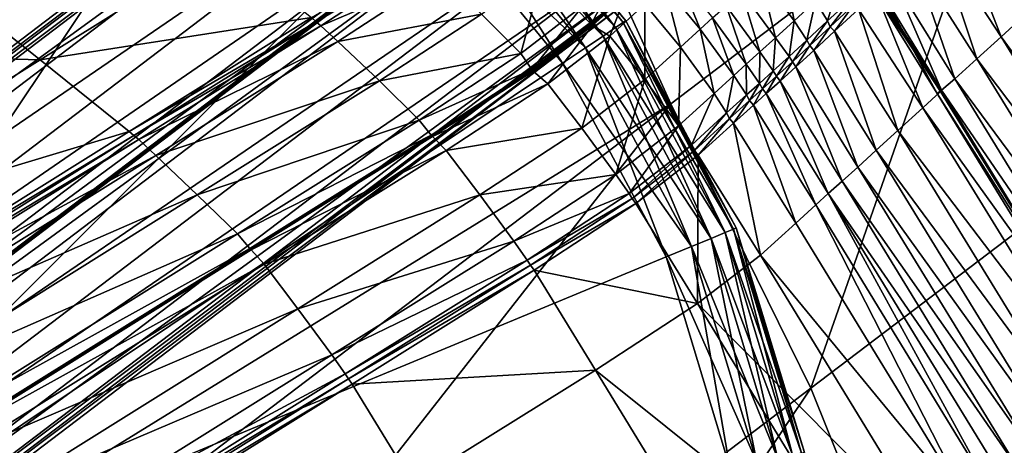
# Model space of a CAD drawing. Header units: millimetres. Extents: x 2387 to 13955, y -4964 to 364.
# Tile 351 of 656: x 7021 to 7051, y -4397 to -4384. Entities that reach past the tile are written whole.
import ezdxf

# ---------------------------------------------------------------- set-up
doc = ezdxf.new("R2010")
doc.units = ezdxf.units.MM
doc.header["$MEASUREMENT"] = 0
doc.layers.add('Predefinito', color=7, linetype='Continuous', true_color=0x000000)

msp = doc.modelspace()

# ---------------------------------------------------------------- linework, layer by layer
at = {"layer": 'Predefinito'}
for points in [[(6983.206, -4383.76, 608.157), (6994.749, -4390.007, 608.078), (7021.988, -4369.144, 730.455)], [(7029.926, -4374.346, 730.443), (7021.988, -4369.144, 730.455), (6994.749, -4390.007, 608.078)], [(7015.987, -4371.096), (7022.366, -4373.031), (7009.354, -4404.446)], [(7022.366, -4373.031, 12), (7015.987, -4371.096, 12), (7009.354, -4404.446, 12)], [(7022.366, -4373.031), (7028.245, -4376.173), (7009.354, -4404.446)], [(7028.245, -4376.173, 12), (7022.366, -4373.031, 12), (7009.354, -4404.446, 12)], [(6994.749, -4390.007, 608.078), (7002.687, -4395.073, 608.068), (7029.926, -4374.346, 730.443)], [(7032.741, -4376.071, 730.406), (7029.926, -4374.346, 730.443), (7002.687, -4395.073, 608.068)], [(7002.687, -4395.073, 608.068), (7005.504, -4396.752, 608.036), (7032.741, -4376.071, 730.406)], [(7032.939, -4376.125, 730.381), (7032.741, -4376.071, 730.406), (7005.504, -4396.752, 608.036)], [(7005.504, -4396.752, 608.036), (7005.702, -4396.804, 608.015), (7032.939, -4376.125, 730.381)], [(7033.022, -4376.312, 730.406), (7032.939, -4376.125, 730.381), (7005.702, -4396.804, 608.015)], [(7005.702, -4396.804, 608.015), (7005.785, -4396.992, 608.036), (7033.022, -4376.312, 730.406)], [(7033.453, -4376.888, 730.443), (7033.022, -4376.312, 730.406), (7005.785, -4396.992, 608.036)], [(7028.245, -4376.173), (7033.398, -4380.402), (7009.354, -4404.446)], [(7033.398, -4380.402, 12), (7028.245, -4376.173, 12), (7009.354, -4404.446, 12)], [(7005.785, -4396.992, 608.036), (7006.214, -4397.57, 608.068), (7033.453, -4376.888, 730.443)], [(7034.691, -4378.108, 730.455), (7033.453, -4376.888, 730.443), (7006.214, -4397.57, 608.068)], [(7006.214, -4397.57, 608.068), (7007.451, -4398.791, 608.078), (7034.691, -4378.108, 730.455)], [(7036.154, -4379.07, 730.364), (7034.691, -4378.108, 730.455), (7007.451, -4398.791, 608.078)], [(7010.038, -4399.539, 607.764), (7010.52, -4399.153, 607.606), (7037.735, -4378.492, 729.908)], [(7037.735, -4378.492, 729.908), (7037.261, -4378.871, 730.091), (7010.038, -4399.539, 607.764)], [(7037.3, -4378.916, 730.091), (7037.735, -4378.492, 729.908), (7010.52, -4399.153, 607.606)], [(7034.961, -4378.838, 1.28), (7035.026, -4378.773, 2), (7039.542, -4384.275, 2)], [(7035.026, -4378.773, 10), (7034.961, -4378.838, 10.72), (7039.465, -4384.326, 10.72)], [(7039.542, -4384.275, 2), (7035.026, -4378.773, 2), (7035.026, -4378.773, 6)], [(7035.026, -4378.773, 6), (7039.542, -4384.275, 6), (7039.542, -4384.275, 2)], [(7039.542, -4384.275, 6), (7035.026, -4378.773, 6), (7035.026, -4378.773, 10)], [(7035.026, -4378.773, 10), (7039.542, -4384.275, 10), (7039.542, -4384.275, 6)], [(7039.465, -4384.326, 10.72), (7039.542, -4384.275, 10), (7035.026, -4378.773, 10)], [(7051.815, -4378.547, 780.646), (7050.812, -4379.276, 775.645), (7055.063, -4387.897, 775.663)], [(7007.451, -4398.791, 608.078), (7008.919, -4399.749, 608), (7036.154, -4379.07, 730.364)], [(7008.919, -4399.749, 608), (7010.038, -4399.539, 607.764), (7037.261, -4378.871, 730.091)], [(7037.261, -4378.871, 730.091), (7036.154, -4379.07, 730.364), (7008.919, -4399.749, 608)], [(7036.966, -4379.989, 730.364), (7037.3, -4378.916, 730.091), (7010.078, -4399.584, 607.764)], [(7010.52, -4399.153, 607.606), (7010.078, -4399.584, 607.764), (7037.3, -4378.916, 730.091)], [(7034.44, -4379.36, 0.32), (7034.766, -4379.034, 0.72), (7039.235, -4384.48, 0.72)], [(7034.766, -4379.034, 11.28), (7034.44, -4379.36, 11.68), (7038.852, -4384.736, 11.68)], [(7034.766, -4379.034, 0.72), (7034.961, -4378.838, 1.28), (7039.465, -4384.326, 1.28)], [(7034.961, -4378.838, 10.72), (7034.766, -4379.034, 11.28), (7039.235, -4384.48, 11.28)], [(7039.465, -4384.326, 1.28), (7039.235, -4384.48, 0.72), (7034.766, -4379.034, 0.72)], [(7038.852, -4384.736, 11.68), (7039.235, -4384.48, 11.28), (7034.766, -4379.034, 11.28)], [(7039.542, -4384.275, 2), (7039.465, -4384.326, 1.28), (7034.961, -4378.838, 1.28)], [(7039.235, -4384.48, 11.28), (7039.465, -4384.326, 10.72), (7034.961, -4378.838, 10.72)], [(7004.701, -4384.986, 12.171), (7013.93, -4379.215, 12.171), (7021.769, -4385.458, 12.214)], [(7027.299, -4382.004, 12.214), (7021.769, -4385.458, 12.214), (7013.93, -4379.215, 12.171)], [(7033.984, -4379.816, 0.08), (7034.44, -4379.36, 0.32), (7038.852, -4384.736, 0.32)], [(7034.44, -4379.36, 11.68), (7033.984, -4379.816, 11.92), (7038.316, -4385.094, 11.92)], [(7039.235, -4384.48, 0.72), (7038.852, -4384.736, 0.32), (7034.44, -4379.36, 0.32)], [(7038.316, -4385.094, 11.92), (7038.852, -4384.736, 11.68), (7034.44, -4379.36, 11.68)], [(7039.522, -4383.746, 730.405), (7040.909, -4386.787, 730.443), (7050.812, -4379.276, 775.645)], [(7050.812, -4379.276, 775.645), (7040.909, -4386.787, 730.443), (7045.159, -4395.411, 730.455)], [(7045.159, -4395.411, 730.455), (7055.063, -4387.897, 775.663), (7050.812, -4379.276, 775.645)], [(7033.398, -4380.402), (7033.984, -4379.816, 0.08), (7038.316, -4385.094, 0.08)], [(7033.984, -4379.816, 11.92), (7033.398, -4380.402, 12), (7037.627, -4385.555, 12)], [(7038.852, -4384.736, 0.32), (7038.316, -4385.094, 0.08), (7033.984, -4379.816, 0.08)], [(7037.627, -4385.555, 12), (7038.316, -4385.094, 11.92), (7033.984, -4379.816, 11.92)], [(7037.741, -4381.56, 730.456), (7036.966, -4379.989, 730.364), (7009.731, -4400.668, 608)], [(7010.078, -4399.584, 607.764), (7009.731, -4400.668, 608), (7036.966, -4379.989, 730.364)], [(7033.398, -4380.402), (7037.627, -4385.555), (7009.354, -4404.446)], [(7037.627, -4385.555, 12), (7033.398, -4380.402, 12), (7009.354, -4404.446, 12)], [(7038.316, -4385.094, 0.08), (7037.627, -4385.555), (7033.398, -4380.402)], [(7050.931, -4384.757, 18.709), (7048.974, -4381.76, 18.773), (7049.563, -4381.218, 21.766)], [(7049.563, -4381.218, 21.766), (7051.538, -4384.205, 21.729), (7050.931, -4384.757, 18.709)], [(7009.731, -4400.668, 608), (7010.501, -4402.243, 608.078), (7037.741, -4381.56, 730.456)], [(7038.799, -4382.94, 730.443), (7037.741, -4381.56, 730.456), (7010.501, -4402.243, 608.078)], [(7050.196, -4385.427, 16.976), (7048.277, -4382.406, 17.072), (7048.974, -4381.76, 18.773)], [(7048.974, -4381.76, 18.773), (7050.931, -4384.757, 18.709), (7050.196, -4385.427, 16.976)], [(7021.769, -4385.458, 12.214), (7027.299, -4382.004, 12.214), (7030.002, -4384.175, 12.345)], [(7033.23, -4382.286, 12.519), (7030.144, -4384.303, 12.432), (7030.002, -4384.175, 12.345)], [(7030.144, -4384.303, 12.432), (7033.23, -4382.286, 12.519), (7033.377, -4382.404, 12.432)], [(7044.648, -4384.276, 13.515), (7043.624, -4382.871, 13.473), (7044.288, -4382.267, 13.873)], [(7044.288, -4382.267, 13.873), (7045.303, -4383.678, 13.907), (7044.648, -4384.276, 13.515)], [(7033.377, -4382.404, 12.432), (7030.288, -4384.424, 12.345), (7030.144, -4384.303, 12.432)], [(7030.288, -4384.424, 12.345), (7033.377, -4382.404, 12.432), (7033.898, -4382.876, 12.303)], [(7036.36, -4385.266, 12.573), (7035.161, -4384.069, 12.26), (7037.072, -4382.593, 12.528)], [(7037.072, -4382.593, 12.528), (7038.246, -4383.814, 12.832), (7036.36, -4385.266, 12.573)], [(7049.528, -4386.028, 16.238), (7047.648, -4382.987, 16.345), (7048.277, -4382.406, 17.072)], [(7048.277, -4382.406, 17.072), (7050.196, -4385.427, 16.976), (7049.528, -4386.028, 16.238)], [(7010.501, -4402.243, 608.078), (7011.56, -4403.622, 608.068), (7038.799, -4382.94, 730.443)], [(7039.318, -4383.438, 730.405), (7038.799, -4382.94, 730.443), (7011.56, -4403.622, 608.068)], [(7033.898, -4382.876, 12.303), (7030.806, -4384.901, 12.214), (7030.288, -4384.424, 12.345)], [(7030.806, -4384.901, 12.214), (7033.898, -4382.876, 12.303), (7035.161, -4384.069, 12.26)], [(7038.496, -4384.371, 13.746), (7038.246, -4383.814, 12.832), (7039.305, -4382.849, 13.176)], [(7039.305, -4382.849, 13.176), (7039.496, -4383.46, 14.071), (7038.496, -4384.371, 13.746)], [(7041.802, -4384.526, 13.216), (7040.724, -4383.219, 13.518), (7041.121, -4382.859, 13.744)], [(7041.121, -4382.859, 13.744), (7042.176, -4384.186, 13.434), (7041.802, -4384.526, 13.216)], [(7044.087, -4384.787, 13.422), (7043.057, -4383.387, 13.379), (7043.624, -4382.871, 13.473)], [(7043.624, -4382.871, 13.473), (7044.648, -4384.276, 13.515), (7044.087, -4384.787, 13.422)], [(7041.204, -4385.07, 12.878), (7040.118, -4383.77, 13.176), (7040.724, -4383.219, 13.518)], [(7040.724, -4383.219, 13.518), (7041.802, -4384.526, 13.216), (7041.204, -4385.07, 12.878)], [(7045.668, -4384.279, 14.01), (7045.303, -4383.678, 13.907), (7046.059, -4382.989, 14.76)], [(7046.059, -4382.989, 14.76), (7046.396, -4383.609, 14.817), (7045.668, -4384.279, 14.01)], [(7049.127, -4386.372, 16.205), (7047.267, -4383.332, 16.271), (7047.648, -4382.987, 16.345)], [(7047.648, -4382.987, 16.345), (7049.528, -4386.028, 16.238), (7049.127, -4386.372, 16.205)], [(7011.56, -4403.622, 608.068), (7012.08, -4404.119, 608.035), (7039.318, -4383.438, 730.405)], [(7039.493, -4383.543, 730.38), (7039.318, -4383.438, 730.405), (7012.08, -4404.119, 608.035)], [(7012.08, -4404.119, 608.035), (7012.257, -4404.224, 608.013), (7039.493, -4383.543, 730.38)], [(7039.522, -4383.746, 730.405), (7039.493, -4383.543, 730.38), (7012.257, -4404.224, 608.013)], [(7038.401, -4384.495, 14.355), (7038.496, -4384.371, 13.746), (7039.496, -4383.46, 14.071)], [(7039.496, -4383.46, 14.071), (7039.36, -4383.62, 14.667), (7038.401, -4384.495, 14.355)], [(7039.36, -4383.62, 14.667), (7039.536, -4383.505, 14.071), (7038.536, -4384.416, 13.746)], [(7039.058, -4384.735, 12.832), (7038.536, -4384.416, 13.746), (7039.536, -4383.505, 14.071)], [(7039.536, -4383.505, 14.071), (7040.118, -4383.77, 13.176), (7039.058, -4384.735, 12.832)], [(7043.613, -4385.217, 13.471), (7042.584, -4383.815, 13.427), (7043.057, -4383.387, 13.379)], [(7043.057, -4383.387, 13.379), (7044.087, -4384.787, 13.422), (7043.613, -4385.217, 13.471)], [(7048.553, -4386.915, 14.76), (7046.604, -4383.917, 14.817), (7047.14, -4383.425, 15.671)], [(7048.989, -4386.482, 16.358), (7047.119, -4383.458, 16.377), (7047.267, -4383.332, 16.271)], [(7049.109, -4386.384, 16.183), (7047.194, -4383.381, 16.183), (7047.119, -4383.458, 16.377)], [(7047.119, -4383.458, 16.377), (7048.989, -4386.482, 16.358), (7049.109, -4386.384, 16.183)], [(7049.095, -4386.415, 15.657), (7047.14, -4383.425, 15.671), (7047.194, -4383.381, 16.183)], [(7047.14, -4383.425, 15.671), (7049.095, -4386.415, 15.657), (7048.553, -4386.915, 14.76)], [(7047.194, -4383.381, 16.183), (7049.109, -4386.384, 16.183), (7049.095, -4386.415, 15.657)], [(7047.267, -4383.332, 16.271), (7049.127, -4386.372, 16.205), (7048.989, -4386.482, 16.358)], [(7012.257, -4404.224, 608.013), (7012.285, -4404.427, 608.035), (7039.522, -4383.746, 730.405)], [(7040.909, -4386.787, 730.443), (7039.522, -4383.746, 730.405), (7012.285, -4404.427, 608.035)], [(7036.691, -4385.753, 13.513), (7036.36, -4385.266, 12.573), (7038.246, -4383.814, 12.832)], [(7038.246, -4383.814, 12.832), (7038.496, -4384.371, 13.746), (7036.691, -4385.753, 13.513)], [(7038.536, -4384.416, 13.746), (7038.401, -4384.495, 14.355), (7039.36, -4383.62, 14.667)], [(7040.124, -4386.052, 12.528), (7039.058, -4384.735, 12.832), (7040.118, -4383.77, 13.176)], [(7040.118, -4383.77, 13.176), (7041.204, -4385.07, 12.878), (7040.124, -4386.052, 12.528)], [(7043.2, -4385.589, 13.477), (7042.176, -4384.186, 13.434), (7042.584, -4383.815, 13.427)], [(7042.584, -4383.815, 13.427), (7043.613, -4385.217, 13.471), (7043.2, -4385.589, 13.477)], [(7045.04, -4384.859, 13.638), (7044.648, -4384.276, 13.515), (7045.303, -4383.678, 13.907)], [(7045.303, -4383.678, 13.907), (7045.668, -4384.279, 14.01), (7045.04, -4384.859, 13.638)], [(7045.741, -4384.454, 14.079), (7045.668, -4384.279, 14.01), (7046.396, -4383.609, 14.817)], [(7046.396, -4383.609, 14.817), (7046.449, -4383.796, 14.856), (7045.741, -4384.454, 14.079)], [(7045.876, -4384.588, 14.01), (7045.741, -4384.454, 14.079), (7046.449, -4383.796, 14.856)], [(7046.449, -4383.796, 14.856), (7046.604, -4383.917, 14.817), (7045.876, -4384.588, 14.01)], [(7035.161, -4384.069, 12.26), (7032.068, -4386.094, 12.171), (7030.806, -4384.901, 12.214)], [(7032.068, -4386.094, 12.171), (7035.161, -4384.069, 12.26), (7036.36, -4385.266, 12.573)], [(7047.797, -4387.603, 13.908), (7045.876, -4384.588, 14.01), (7046.604, -4383.917, 14.817)], [(7046.604, -4383.917, 14.817), (7048.553, -4386.915, 14.76), (7047.797, -4387.603, 13.908)], [(7030.002, -4384.175, 12.345), (7024.477, -4387.625, 12.345), (7021.769, -4385.458, 12.214)], [(7024.477, -4387.625, 12.345), (7030.002, -4384.175, 12.345), (7030.144, -4384.303, 12.432)], [(7030.144, -4384.303, 12.432), (7024.619, -4387.751, 12.432), (7024.477, -4387.625, 12.345)], [(7024.619, -4387.751, 12.432), (7030.144, -4384.303, 12.432), (7030.288, -4384.424, 12.345)], [(7030.288, -4384.424, 12.345), (7024.763, -4387.874, 12.345), (7024.619, -4387.751, 12.432)], [(7024.763, -4387.874, 12.345), (7030.288, -4384.424, 12.345), (7030.806, -4384.901, 12.214)], [(7038.496, -4384.371, 13.746), (7038.401, -4384.495, 14.355), (7036.649, -4385.83, 14.14)], [(7036.649, -4385.83, 14.14), (7036.691, -4385.753, 13.513), (7038.496, -4384.371, 13.746)], [(7037.173, -4386.187, 12.573), (7036.731, -4385.798, 13.513), (7038.536, -4384.416, 13.746)], [(7038.401, -4384.495, 14.355), (7038.536, -4384.416, 13.746), (7036.731, -4385.798, 13.513)], [(7038.536, -4384.416, 13.746), (7039.058, -4384.735, 12.832), (7037.173, -4386.187, 12.573)], [(7039.235, -4384.48, 0.72), (7039.465, -4384.326, 1.28), (7042.812, -4390.587, 1.28)], [(7039.465, -4384.326, 10.72), (7039.235, -4384.48, 11.28), (7042.556, -4390.693, 11.28)], [(7039.465, -4384.326, 1.28), (7039.542, -4384.275, 2), (7042.897, -4390.552, 2)], [(7039.542, -4384.275, 10), (7039.465, -4384.326, 10.72), (7042.812, -4390.587, 10.72)], [(7042.897, -4390.552, 2), (7042.812, -4390.587, 1.28), (7039.465, -4384.326, 1.28)], [(7042.556, -4390.693, 11.28), (7042.812, -4390.587, 10.72), (7039.465, -4384.326, 10.72)], [(7042.897, -4390.552, 2), (7039.542, -4384.275, 2), (7039.542, -4384.275, 6)], [(7039.542, -4384.275, 6), (7042.897, -4390.552, 6), (7042.897, -4390.552, 2)], [(7042.897, -4390.552, 6), (7039.542, -4384.275, 6), (7039.542, -4384.275, 10)], [(7039.542, -4384.275, 10), (7042.897, -4390.552, 10), (7042.897, -4390.552, 6)], [(7042.812, -4390.587, 10.72), (7042.897, -4390.552, 10), (7039.542, -4384.275, 10)], [(7042.822, -4385.932, 13.257), (7041.802, -4384.526, 13.216), (7042.176, -4384.186, 13.434)], [(7042.176, -4384.186, 13.434), (7043.2, -4385.589, 13.477), (7042.822, -4385.932, 13.257)], [(7044.496, -4385.359, 13.551), (7044.087, -4384.787, 13.422), (7044.648, -4384.276, 13.515)], [(7044.648, -4384.276, 13.515), (7045.04, -4384.859, 13.638), (7044.496, -4385.359, 13.551)], [(7045.13, -4385.023, 13.72), (7045.04, -4384.859, 13.638), (7045.668, -4384.279, 14.01)], [(7045.668, -4384.279, 14.01), (7045.741, -4384.454, 14.079), (7045.13, -4385.023, 13.72)], [(7045.249, -4385.169, 13.638), (7045.13, -4385.023, 13.72), (7045.741, -4384.454, 14.079)], [(7045.741, -4384.454, 14.079), (7045.876, -4384.588, 14.01), (7045.249, -4385.169, 13.638)], [(7050.931, -4384.757, 18.709), (7051.538, -4384.205, 21.729), (7056.995, -4393.033, 21.717)], [(7036.731, -4385.798, 13.513), (7036.649, -4385.83, 14.14), (7038.401, -4384.495, 14.355)], [(7038.212, -4387.528, 12.26), (7037.173, -4386.187, 12.573), (7039.058, -4384.735, 12.832)], [(7039.058, -4384.735, 12.832), (7040.124, -4386.052, 12.528), (7038.212, -4387.528, 12.26)], [(7038.316, -4385.094, 0.08), (7038.852, -4384.736, 0.32), (7042.131, -4390.869, 0.32)], [(7038.852, -4384.736, 11.68), (7038.316, -4385.094, 11.92), (7041.535, -4391.116, 11.92)], [(7038.852, -4384.736, 0.32), (7039.235, -4384.48, 0.72), (7042.556, -4390.693, 0.72)], [(7039.235, -4384.48, 11.28), (7038.852, -4384.736, 11.68), (7042.131, -4390.869, 11.68)], [(7042.556, -4390.693, 0.72), (7042.131, -4390.869, 0.32), (7038.852, -4384.736, 0.32)], [(7041.535, -4391.116, 11.92), (7042.131, -4390.869, 11.68), (7038.852, -4384.736, 11.68)], [(7042.812, -4390.587, 1.28), (7042.556, -4390.693, 0.72), (7039.235, -4384.48, 0.72)], [(7042.131, -4390.869, 11.68), (7042.556, -4390.693, 11.28), (7039.235, -4384.48, 11.28)], [(7042.222, -4386.477, 12.919), (7041.204, -4385.07, 12.878), (7041.802, -4384.526, 13.216)], [(7041.802, -4384.526, 13.216), (7042.822, -4385.932, 13.257), (7042.222, -4386.477, 12.919)], [(7047.144, -4388.198, 13.515), (7045.249, -4385.169, 13.638), (7045.876, -4384.588, 14.01)], [(7045.876, -4384.588, 14.01), (7047.797, -4387.603, 13.908), (7047.144, -4388.198, 13.515)], [(7021.769, -4385.458, 12.214), (7012.553, -4391.216, 12.214), (7004.701, -4384.986, 12.171)], [(7030.806, -4384.901, 12.214), (7025.28, -4388.352, 12.214), (7024.763, -4387.874, 12.345)], [(7025.28, -4388.352, 12.214), (7030.806, -4384.901, 12.214), (7032.068, -4386.094, 12.171)], [(7044.02, -4385.79, 13.601), (7043.613, -4385.217, 13.471), (7044.087, -4384.787, 13.422)], [(7044.087, -4384.787, 13.422), (7044.496, -4385.359, 13.551), (7044.02, -4385.79, 13.601)], [(7044.597, -4385.516, 13.637), (7044.496, -4385.359, 13.551), (7045.04, -4384.859, 13.638)], [(7045.04, -4384.859, 13.638), (7045.13, -4385.023, 13.72), (7044.597, -4385.516, 13.637)], [(7044.705, -4385.669, 13.551), (7044.597, -4385.516, 13.637), (7045.13, -4385.023, 13.72)], [(7045.13, -4385.023, 13.72), (7045.249, -4385.169, 13.638), (7044.705, -4385.669, 13.551)], [(7050.196, -4385.427, 16.976), (7050.931, -4384.757, 18.709), (7056.38, -4393.586, 18.688)], [(7056.995, -4393.033, 21.717), (7056.38, -4393.586, 18.688), (7050.931, -4384.757, 18.709)], [(7036.36, -4385.266, 12.573), (7033.278, -4387.282, 12.487), (7032.068, -4386.094, 12.171)], [(7033.278, -4387.282, 12.487), (7036.36, -4385.266, 12.573), (7036.691, -4385.753, 13.513)], [(7037.627, -4385.555), (7038.316, -4385.094, 0.08), (7041.535, -4391.116, 0.08)], [(7038.316, -4385.094, 11.92), (7037.627, -4385.555, 12), (7040.769, -4391.433, 12)], [(7042.131, -4390.869, 0.32), (7041.535, -4391.116, 0.08), (7038.316, -4385.094, 0.08)], [(7040.769, -4391.433, 12), (7041.535, -4391.116, 11.92), (7038.316, -4385.094, 11.92)], [(7041.146, -4387.457, 12.569), (7040.124, -4386.052, 12.528), (7041.204, -4385.07, 12.878)], [(7041.204, -4385.07, 12.878), (7042.222, -4386.477, 12.919), (7041.146, -4387.457, 12.569)], [(7043.596, -4386.17, 13.605), (7043.2, -4385.589, 13.477), (7043.613, -4385.217, 13.471)], [(7043.613, -4385.217, 13.471), (7044.02, -4385.79, 13.601), (7043.596, -4386.17, 13.605)], [(7046.584, -4388.708, 13.423), (7044.705, -4385.669, 13.551), (7045.249, -4385.169, 13.638)], [(7045.249, -4385.169, 13.638), (7047.144, -4388.198, 13.515), (7046.584, -4388.708, 13.423)], [(7037.627, -4385.555), (7040.769, -4391.433), (7009.354, -4404.446)], [(7040.769, -4391.433, 12), (7037.627, -4385.555, 12), (7009.354, -4404.446, 12)], [(7012.553, -4391.216, 12.214), (7021.769, -4385.458, 12.214), (7024.477, -4387.625, 12.345)], [(7041.535, -4391.116, 0.08), (7040.769, -4391.433), (7037.627, -4385.555)], [(7043.207, -4386.52, 13.382), (7042.822, -4385.932, 13.257), (7043.2, -4385.589, 13.477)], [(7043.2, -4385.589, 13.477), (7043.596, -4386.17, 13.605), (7043.207, -4386.52, 13.382)], [(7044.121, -4385.947, 13.687), (7044.02, -4385.79, 13.601), (7044.496, -4385.359, 13.551)], [(7044.496, -4385.359, 13.551), (7044.597, -4385.516, 13.637), (7044.121, -4385.947, 13.687)], [(7044.229, -4386.099, 13.601), (7044.121, -4385.947, 13.687), (7044.597, -4385.516, 13.637)], [(7044.597, -4385.516, 13.637), (7044.705, -4385.669, 13.551), (7044.229, -4386.099, 13.601)], [(7049.528, -4386.028, 16.238), (7050.196, -4385.427, 16.976), (7055.629, -4394.261, 16.944)], [(7056.38, -4393.586, 18.688), (7055.629, -4394.261, 16.944), (7050.196, -4385.427, 16.976)], [(7036.691, -4385.753, 13.513), (7033.641, -4387.74, 13.435), (7033.278, -4387.282, 12.487)], [(7036.731, -4385.798, 13.513), (7033.681, -4387.785, 13.435), (7033.621, -4387.798, 14.068)], [(7033.621, -4387.798, 14.068), (7036.649, -4385.83, 14.14), (7036.731, -4385.798, 13.513)], [(7036.649, -4385.83, 14.14), (7033.621, -4387.798, 14.068), (7033.641, -4387.74, 13.435)], [(7033.641, -4387.74, 13.435), (7036.691, -4385.753, 13.513), (7036.649, -4385.83, 14.14)], [(7033.681, -4387.785, 13.435), (7036.731, -4385.798, 13.513), (7037.173, -4386.187, 12.573)], [(7042.603, -4387.068, 13.042), (7042.222, -4386.477, 12.919), (7042.822, -4385.932, 13.257)], [(7042.822, -4385.932, 13.257), (7043.207, -4386.52, 13.382), (7042.603, -4387.068, 13.042)], [(7043.689, -4386.332, 13.69), (7043.596, -4386.17, 13.605), (7044.02, -4385.79, 13.601)], [(7044.02, -4385.79, 13.601), (7044.121, -4385.947, 13.687), (7043.689, -4386.332, 13.69)], [(7043.805, -4386.48, 13.605), (7043.689, -4386.332, 13.69), (7044.121, -4385.947, 13.687)], [(7044.121, -4385.947, 13.687), (7044.229, -4386.099, 13.601), (7043.805, -4386.48, 13.605)], [(7046.107, -4389.136, 13.471), (7044.229, -4386.099, 13.601), (7044.705, -4385.669, 13.551)], [(7044.705, -4385.669, 13.551), (7046.584, -4388.708, 13.423), (7046.107, -4389.136, 13.471)], [(7032.068, -4386.094, 12.171), (7026.541, -4389.545, 12.171), (7025.28, -4388.352, 12.214)], [(7026.541, -4389.545, 12.171), (7032.068, -4386.094, 12.171), (7033.278, -4387.282, 12.487)], [(7037.173, -4386.187, 12.573), (7034.09, -4388.203, 12.487), (7033.681, -4387.785, 13.435)], [(7034.09, -4388.203, 12.487), (7037.173, -4386.187, 12.573), (7038.212, -4387.528, 12.26)], [(7039.238, -4388.93, 12.303), (7038.212, -4387.528, 12.26), (7040.124, -4386.052, 12.528)], [(7040.124, -4386.052, 12.528), (7041.146, -4387.457, 12.569), (7039.238, -4388.93, 12.303)], [(7043.292, -4386.686, 13.465), (7043.207, -4386.52, 13.382), (7043.596, -4386.17, 13.605)], [(7043.596, -4386.17, 13.605), (7043.689, -4386.332, 13.69), (7043.292, -4386.686, 13.465)], [(7045.689, -4389.51, 13.477), (7043.805, -4386.48, 13.605), (7044.229, -4386.099, 13.601)], [(7044.229, -4386.099, 13.601), (7046.107, -4389.136, 13.471), (7045.689, -4389.51, 13.477)], [(7049.127, -4386.372, 16.205), (7049.528, -4386.028, 16.238), (7054.941, -4394.857, 16.202)], [(7055.629, -4394.261, 16.944), (7054.941, -4394.857, 16.202), (7049.528, -4386.028, 16.238)], [(7041.536, -4388.041, 12.695), (7041.146, -4387.457, 12.569), (7042.222, -4386.477, 12.919)], [(7042.222, -4386.477, 12.919), (7042.603, -4387.068, 13.042), (7041.536, -4388.041, 12.695)], [(7042.686, -4387.236, 13.124), (7042.603, -4387.068, 13.042), (7043.207, -4386.52, 13.382)], [(7043.207, -4386.52, 13.382), (7043.292, -4386.686, 13.465), (7042.686, -4387.236, 13.124)], [(7043.415, -4386.83, 13.382), (7043.292, -4386.686, 13.465), (7043.689, -4386.332, 13.69)], [(7043.689, -4386.332, 13.69), (7043.805, -4386.48, 13.605), (7043.415, -4386.83, 13.382)], [(7045.307, -4389.856, 13.256), (7043.415, -4386.83, 13.382), (7043.805, -4386.48, 13.605)], [(7043.805, -4386.48, 13.605), (7045.689, -4389.51, 13.477), (7045.307, -4389.856, 13.256)], [(7048.553, -4386.915, 14.76), (7049.095, -4386.415, 15.657), (7054.531, -4395.225, 15.651)], [(7048.989, -4386.482, 16.358), (7049.127, -4386.372, 16.205), (7054.514, -4395.174, 16.179)], [(7054.514, -4395.174, 16.179), (7049.109, -4386.384, 16.183), (7048.989, -4386.482, 16.358)], [(7054.514, -4395.174, 16.179), (7054.367, -4395.263, 16.348), (7048.989, -4386.482, 16.358)], [(7048.989, -4386.482, 16.358), (7054.367, -4395.263, 16.348), (7054.514, -4395.174, 16.179)], [(7054.531, -4395.225, 15.651), (7049.095, -4386.415, 15.657), (7049.109, -4386.384, 16.183)], [(7049.109, -4386.384, 16.183), (7054.514, -4395.174, 16.179), (7054.531, -4395.225, 15.651)], [(7054.941, -4394.857, 16.202), (7054.514, -4395.174, 16.179), (7049.127, -4386.372, 16.205)], [(7012.285, -4404.427, 608.035), (7013.67, -4407.47, 608.068), (7040.909, -4386.787, 730.443)], [(7040.909, -4386.787, 730.443), (7013.67, -4407.47, 608.068), (7017.919, -4416.093, 608.078)], [(7017.919, -4416.093, 608.078), (7045.159, -4395.411, 730.455), (7040.909, -4386.787, 730.443)], [(7042.811, -4387.378, 13.042), (7042.686, -4387.236, 13.124), (7043.292, -4386.686, 13.465)], [(7043.292, -4386.686, 13.465), (7043.415, -4386.83, 13.382), (7042.811, -4387.378, 13.042)], [(7044.706, -4390.403, 12.917), (7042.811, -4387.378, 13.042), (7043.415, -4386.83, 13.382)], [(7043.415, -4386.83, 13.382), (7045.307, -4389.856, 13.256), (7044.706, -4390.403, 12.917)], [(7041.625, -4388.206, 12.779), (7041.536, -4388.041, 12.695), (7042.603, -4387.068, 13.042)], [(7042.603, -4387.068, 13.042), (7042.686, -4387.236, 13.124), (7041.625, -4388.206, 12.779)], [(7047.797, -4387.603, 13.908), (7048.553, -4386.915, 14.76), (7053.99, -4395.733, 14.741)], [(7054.531, -4395.225, 15.651), (7053.99, -4395.733, 14.741), (7048.553, -4386.915, 14.76)], [(7033.278, -4387.282, 12.487), (7027.756, -4390.728, 12.487), (7026.541, -4389.545, 12.171)], [(7027.756, -4390.728, 12.487), (7033.278, -4387.282, 12.487), (7033.641, -4387.74, 13.435)], [(7041.744, -4388.351, 12.695), (7041.625, -4388.206, 12.779), (7042.686, -4387.236, 13.124)], [(7042.686, -4387.236, 13.124), (7042.811, -4387.378, 13.042), (7041.744, -4388.351, 12.695)], [(7043.629, -4391.38, 12.568), (7041.744, -4388.351, 12.695), (7042.811, -4387.378, 13.042)], [(7042.811, -4387.378, 13.042), (7044.706, -4390.403, 12.917), (7043.629, -4391.38, 12.568)], [(7024.477, -4387.625, 12.345), (7015.268, -4393.375, 12.345), (7012.553, -4391.216, 12.214)], [(7015.268, -4393.375, 12.345), (7024.477, -4387.625, 12.345), (7024.619, -4387.751, 12.432)], [(7033.641, -4387.74, 13.435), (7028.132, -4391.174, 13.435), (7027.756, -4390.728, 12.487)], [(7028.132, -4391.174, 13.435), (7033.641, -4387.74, 13.435), (7033.621, -4387.798, 14.068)], [(7038.212, -4387.528, 12.26), (7035.119, -4389.553, 12.171), (7034.09, -4388.203, 12.487)], [(7035.119, -4389.553, 12.171), (7038.212, -4387.528, 12.26), (7039.238, -4388.93, 12.303)], [(7039.641, -4389.506, 12.432), (7039.238, -4388.93, 12.303), (7041.146, -4387.457, 12.569)], [(7041.146, -4387.457, 12.569), (7041.536, -4388.041, 12.695), (7039.641, -4389.506, 12.432)], [(7047.144, -4388.198, 13.515), (7047.797, -4387.603, 13.908), (7053.224, -4396.422, 13.874)], [(7053.99, -4395.733, 14.741), (7053.224, -4396.422, 13.874), (7047.797, -4387.603, 13.908)], [(7024.619, -4387.751, 12.432), (7015.412, -4393.499, 12.432), (7015.268, -4393.375, 12.345)], [(7015.412, -4393.499, 12.432), (7024.619, -4387.751, 12.432), (7024.763, -4387.874, 12.345)], [(7024.763, -4387.874, 12.345), (7015.555, -4393.624, 12.345), (7015.412, -4393.499, 12.432)], [(7015.555, -4393.624, 12.345), (7024.763, -4387.874, 12.345), (7025.28, -4388.352, 12.214)], [(7033.681, -4387.785, 13.435), (7028.173, -4391.219, 13.435), (7028.121, -4391.224, 14.068)], [(7028.121, -4391.224, 14.068), (7033.621, -4387.798, 14.068), (7033.681, -4387.785, 13.435)], [(7033.621, -4387.798, 14.068), (7028.121, -4391.224, 14.068), (7028.132, -4391.174, 13.435)], [(7028.173, -4391.219, 13.435), (7033.681, -4387.785, 13.435), (7034.09, -4388.203, 12.487)], [(7039.739, -4389.665, 12.519), (7039.641, -4389.506, 12.432), (7041.536, -4388.041, 12.695)], [(7041.536, -4388.041, 12.695), (7041.625, -4388.206, 12.779), (7039.739, -4389.665, 12.519)], [(7055.063, -4387.897, 775.663), (7045.159, -4395.411, 730.455), (7050.202, -4407.967, 730.455)], [(7050.202, -4407.967, 730.455), (7060.216, -4400.453, 775.663), (7055.063, -4387.897, 775.663)], [(7034.09, -4388.203, 12.487), (7028.569, -4391.649, 12.487), (7028.173, -4391.219, 13.435)], [(7028.569, -4391.649, 12.487), (7034.09, -4388.203, 12.487), (7035.119, -4389.553, 12.171)], [(7039.849, -4389.815, 12.432), (7039.739, -4389.665, 12.519), (7041.625, -4388.206, 12.779)], [(7041.625, -4388.206, 12.779), (7041.744, -4388.351, 12.695), (7039.849, -4389.815, 12.432)], [(7046.584, -4388.708, 13.423), (7047.144, -4388.198, 13.515), (7052.565, -4397.014, 13.477)], [(7053.224, -4396.422, 13.874), (7052.565, -4397.014, 13.477), (7047.144, -4388.198, 13.515)], [(7025.28, -4388.352, 12.214), (7016.069, -4394.104, 12.214), (7015.555, -4393.624, 12.345)], [(7016.069, -4394.104, 12.214), (7025.28, -4388.352, 12.214), (7026.541, -4389.545, 12.171)], [(7041.722, -4392.848, 12.303), (7039.849, -4389.815, 12.432), (7041.744, -4388.351, 12.695)], [(7041.744, -4388.351, 12.695), (7043.629, -4391.38, 12.568), (7041.722, -4392.848, 12.303)], [(7039.238, -4388.93, 12.303), (7036.147, -4390.955, 12.214), (7035.119, -4389.553, 12.171)], [(7036.147, -4390.955, 12.214), (7039.238, -4388.93, 12.303), (7039.641, -4389.506, 12.432)], [(7046.107, -4389.136, 13.471), (7046.584, -4388.708, 13.423), (7052, -4397.519, 13.384)], [(7052.565, -4397.014, 13.477), (7052, -4397.519, 13.384), (7046.584, -4388.708, 13.423)], [(7045.689, -4389.51, 13.477), (7046.107, -4389.136, 13.471), (7051.515, -4397.945, 13.43)], [(7052, -4397.519, 13.384), (7051.515, -4397.945, 13.43), (7046.107, -4389.136, 13.471)], [(7039.641, -4389.506, 12.432), (7036.554, -4391.527, 12.345), (7036.147, -4390.955, 12.214)], [(7036.554, -4391.527, 12.345), (7039.641, -4389.506, 12.432), (7039.739, -4389.665, 12.519)], [(7050.703, -4398.672, 13.212), (7045.307, -4389.856, 13.256), (7045.689, -4389.51, 13.477)], [(7051.515, -4397.945, 13.43), (7051.089, -4398.321, 13.434), (7045.689, -4389.51, 13.477)], [(7045.689, -4389.51, 13.477), (7051.089, -4398.321, 13.434), (7050.703, -4398.672, 13.212)], [(7026.541, -4389.545, 12.171), (7017.33, -4395.297, 12.171), (7016.069, -4394.104, 12.214)], [(7017.33, -4395.297, 12.171), (7026.541, -4389.545, 12.171), (7027.756, -4390.728, 12.487)], [(7035.119, -4389.553, 12.171), (7029.592, -4393.003, 12.171), (7028.569, -4391.649, 12.487)], [(7029.592, -4393.003, 12.171), (7035.119, -4389.553, 12.171), (7036.147, -4390.955, 12.214)], [(7039.739, -4389.665, 12.519), (7036.655, -4391.683, 12.432), (7036.554, -4391.527, 12.345)], [(7036.655, -4391.683, 12.432), (7039.739, -4389.665, 12.519), (7039.849, -4389.815, 12.432)], [(7039.849, -4389.815, 12.432), (7036.762, -4391.836, 12.345), (7036.655, -4391.683, 12.432)], [(7036.762, -4391.836, 12.345), (7039.849, -4389.815, 12.432), (7041.722, -4392.848, 12.303)], [(7050.099, -4399.223, 12.873), (7044.706, -4390.403, 12.917), (7045.307, -4389.856, 13.256)], [(7045.307, -4389.856, 13.256), (7050.703, -4398.672, 13.212), (7050.099, -4399.223, 12.873)], [(7043.629, -4391.38, 12.568), (7044.706, -4390.403, 12.917), (7050.099, -4399.223, 12.873)], [(7027.756, -4390.728, 12.487), (7018.553, -4396.471, 12.487), (7017.33, -4395.297, 12.171)], [(7018.553, -4396.471, 12.487), (7027.756, -4390.728, 12.487), (7028.132, -4391.174, 13.435)], [(7042.131, -4390.869, 0.32), (7042.556, -4390.693, 0.72), (7044.601, -4397.435, 0.72)], [(7042.556, -4390.693, 11.28), (7042.131, -4390.869, 11.68), (7044.15, -4397.525, 11.68)], [(7042.556, -4390.693, 0.72), (7042.812, -4390.587, 1.28), (7044.872, -4397.381, 1.28)], [(7042.812, -4390.587, 10.72), (7042.556, -4390.693, 11.28), (7044.601, -4397.435, 11.28)], [(7044.872, -4397.381, 1.28), (7044.601, -4397.435, 0.72), (7042.556, -4390.693, 0.72)], [(7044.15, -4397.525, 11.68), (7044.601, -4397.435, 11.28), (7042.556, -4390.693, 11.28)], [(7042.812, -4390.587, 1.28), (7042.897, -4390.552, 2), (7044.963, -4397.363, 2)], [(7042.897, -4390.552, 10), (7042.812, -4390.587, 10.72), (7044.872, -4397.381, 10.72)], [(7044.963, -4397.363, 2), (7044.872, -4397.381, 1.28), (7042.812, -4390.587, 1.28)], [(7044.601, -4397.435, 11.28), (7044.872, -4397.381, 10.72), (7042.812, -4390.587, 10.72)], [(7044.963, -4397.363, 2), (7042.897, -4390.552, 2), (7042.897, -4390.552, 6)], [(7042.897, -4390.552, 6), (7044.963, -4397.363, 6), (7044.963, -4397.363, 2)], [(7044.963, -4397.363, 6), (7042.897, -4390.552, 6), (7042.897, -4390.552, 10)], [(7042.897, -4390.552, 10), (7044.963, -4397.363, 10), (7044.963, -4397.363, 6)], [(7044.872, -4397.381, 10.72), (7044.963, -4397.363, 10), (7042.897, -4390.552, 10)], [(7036.147, -4390.955, 12.214), (7030.62, -4394.404, 12.214), (7029.592, -4393.003, 12.171)], [(7030.62, -4394.404, 12.214), (7036.147, -4390.955, 12.214), (7036.554, -4391.527, 12.345)], [(7041.535, -4391.116, 0.08), (7042.131, -4390.869, 0.32), (7044.15, -4397.525, 0.32)], [(7042.131, -4390.869, 11.68), (7041.535, -4391.116, 11.92), (7043.517, -4397.651, 11.92)], [(7044.601, -4397.435, 0.72), (7044.15, -4397.525, 0.32), (7042.131, -4390.869, 0.32)], [(7043.517, -4397.651, 11.92), (7044.15, -4397.525, 11.68), (7042.131, -4390.869, 11.68)], [(7028.132, -4391.174, 13.435), (7018.952, -4396.898, 13.435), (7018.553, -4396.471, 12.487)], [(7018.952, -4396.898, 13.435), (7028.132, -4391.174, 13.435), (7028.121, -4391.224, 14.068)], [(7028.121, -4391.224, 14.068), (7018.956, -4396.935, 14.068), (7018.952, -4396.898, 13.435)], [(7028.173, -4391.219, 13.435), (7018.992, -4396.943, 13.435), (7018.956, -4396.935, 14.068)], [(7018.956, -4396.935, 14.068), (7028.121, -4391.224, 14.068), (7028.173, -4391.219, 13.435)], [(7018.992, -4396.943, 13.435), (7028.173, -4391.219, 13.435), (7028.569, -4391.649, 12.487)], [(7040.769, -4391.433), (7041.535, -4391.116, 0.08), (7043.517, -4397.651, 0.08)], [(7041.535, -4391.116, 11.92), (7040.769, -4391.433, 12), (7042.704, -4397.812, 12)], [(7044.15, -4397.525, 0.32), (7043.517, -4397.651, 0.08), (7041.535, -4391.116, 0.08)], [(7042.704, -4397.812, 12), (7043.517, -4397.651, 11.92), (7041.535, -4391.116, 11.92)], [(7040.769, -4391.433), (7042.704, -4397.812), (7009.354, -4404.446)], [(7042.704, -4397.812, 12), (7040.769, -4391.433, 12), (7009.354, -4404.446, 12)], [(7036.554, -4391.527, 12.345), (7031.029, -4394.975, 12.345), (7030.62, -4394.404, 12.214)], [(7031.029, -4394.975, 12.345), (7036.554, -4391.527, 12.345), (7036.655, -4391.683, 12.432)], [(7043.517, -4397.651, 0.08), (7042.704, -4397.812), (7040.769, -4391.433)], [(7041.722, -4392.848, 12.303), (7043.629, -4391.38, 12.568), (7049.021, -4400.194, 12.524)], [(7050.099, -4399.223, 12.873), (7049.021, -4400.194, 12.524), (7043.629, -4391.38, 12.568)], [(7028.569, -4391.649, 12.487), (7019.366, -4397.392, 12.487), (7018.992, -4396.943, 13.435)], [(7019.366, -4397.392, 12.487), (7028.569, -4391.649, 12.487), (7029.592, -4393.003, 12.171)], [(7036.655, -4391.683, 12.432), (7031.131, -4395.131, 12.432), (7031.029, -4394.975, 12.345)], [(7031.131, -4395.131, 12.432), (7036.655, -4391.683, 12.432), (7036.762, -4391.836, 12.345)], [(7036.762, -4391.836, 12.345), (7031.237, -4395.284, 12.345), (7031.131, -4395.131, 12.432)], [(7031.237, -4395.284, 12.345), (7036.762, -4391.836, 12.345), (7038.627, -4394.868, 12.214)], [(7041.722, -4392.848, 12.303), (7038.627, -4394.868, 12.214), (7036.762, -4391.836, 12.345)], [(7029.592, -4393.003, 12.171), (7020.381, -4398.753, 12.171), (7019.366, -4397.392, 12.487)], [(7020.381, -4398.753, 12.171), (7029.592, -4393.003, 12.171), (7030.62, -4394.404, 12.214)], [(7038.627, -4394.868, 12.214), (7041.722, -4392.848, 12.303), (7047.108, -4401.652, 12.259)], [(7049.021, -4400.194, 12.524), (7047.108, -4401.652, 12.259), (7041.722, -4392.848, 12.303)], [(7030.62, -4394.404, 12.214), (7021.409, -4400.154, 12.214), (7020.381, -4398.753, 12.171)], [(7021.409, -4400.154, 12.214), (7030.62, -4394.404, 12.214), (7031.029, -4394.975, 12.345)], [(7038.627, -4394.868, 12.214), (7033.094, -4398.313, 12.214), (7031.237, -4395.284, 12.345)], [(7033.094, -4398.313, 12.214), (7038.627, -4394.868, 12.214), (7044.003, -4403.662, 12.171)], [(7047.108, -4401.652, 12.259), (7044.003, -4403.662, 12.171), (7038.627, -4394.868, 12.214)], [(7031.029, -4394.975, 12.345), (7021.821, -4400.723, 12.345), (7021.409, -4400.154, 12.214)], [(7021.821, -4400.723, 12.345), (7031.029, -4394.975, 12.345), (7031.131, -4395.131, 12.432)], [(7031.131, -4395.131, 12.432), (7021.925, -4400.877, 12.432), (7021.821, -4400.723, 12.345)], [(7021.925, -4400.877, 12.432), (7031.131, -4395.131, 12.432), (7031.237, -4395.284, 12.345)], [(7045.159, -4395.411, 730.455), (7017.919, -4416.093, 608.078), (7022.885, -4428.649, 608.078)], [(7031.237, -4395.284, 12.345), (7022.028, -4401.032, 12.345), (7021.925, -4400.877, 12.432)], [(7022.028, -4401.032, 12.345), (7031.237, -4395.284, 12.345), (7033.094, -4398.313, 12.214)], [(7022.885, -4428.649, 608.078), (7050.202, -4407.967, 730.455), (7045.159, -4395.411, 730.455)]]:
    msp.add_3dface(points, dxfattribs=at)

doc.saveas('drawing.dxf')
